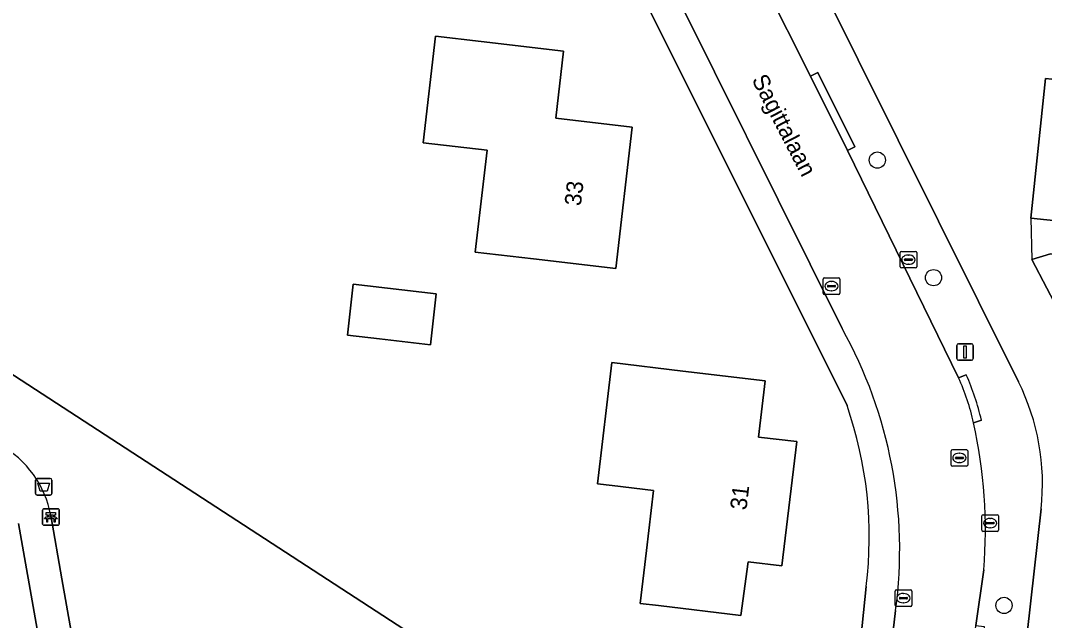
# Model space of a CAD drawing. Extents: x 162396 to 163643, y 386452 to 387406.
# Drawn here: x 163120.8 to 163182.6, y 386641.5 to 386677.7 of the extents above; entities that cross this region are included whole.
import ezdxf

# ---------------------------------------------------------------- set-up
doc = ezdxf.new("R2010")
doc.units = 0
for name, color, linetype in [('IMGEO_Afvalbak', 7, 'Continuous'), ('IMGEO_Bank', 7, 'Continuous'), ('IMGEO_Boom', 7, 'Continuous'), ('IMGEO_Erf', 7, 'Continuous'), ('IMGEO_Groenvoorziening', 7, 'Continuous'), ('IMGEO_Kolk', 7, 'Continuous'), ('IMGEO_Lichtmast', 7, 'Continuous'), ('IMGEO_Openbare_ruimte_label', 7, 'Continuous'), ('IMGEO_Pand', 7, 'Continuous'), ('IMGEO_Pand_nummerreeks', 7, 'Continuous'), ('IMGEO_Pand_overbouw', 7, 'Continuous'), ('IMGEO_Parkeervlak_open', 7, 'Continuous'), ('IMGEO_Rijbaan_lokaal_open', 7, 'Continuous'), ('IMGEO_Rioolput', 7, 'Continuous'), ('IMGEO_Voetpad_halfverhard', 7, 'Continuous'), ('IMGEO_Voetpad_open', 7, 'Continuous')]:
    doc.layers.add(name, color=color, linetype=linetype)

msp = doc.modelspace()

# ---------------------------------------------------------------- linework, layer by layer
at = {"layer": 'IMGEO_Afvalbak'}
for p, q in [((163121.715, 386649.195), (163121.715, 386649.995)), ((163121.715, 386649.995), (163121.715, 386649.195)), ((163121.815, 386650.095), (163122.605, 386650.095)), ((163122.605, 386650.095), (163121.815, 386650.095)), ((163122.705, 386649.995), (163122.705, 386649.195)), ((163122.705, 386649.195), (163122.705, 386649.995)), ((163122.605, 386649.095), (163121.815, 386649.095)), ((163121.815, 386649.095), (163122.605, 386649.095))]:
    msp.add_line(p, q, dxfattribs=at)
msp.add_lwpolyline([(163121.858, 386649.809), (163122.562, 386649.809), (163122.413, 386649.339), (163122.007, 386649.339), (163121.858, 386649.809)], dxfattribs=at)
for centre, start, end in [((163121.815, 386649.995), 90, 180), ((163121.815, 386649.995), 90, 180), ((163122.605, 386649.995), 0, 90), ((163122.605, 386649.995), 360, 90), ((163121.815, 386649.195), 180, 270), ((163121.815, 386649.195), 180, 270), ((163122.605, 386649.195), 270, 0), ((163122.605, 386649.195), 270, 0)]:
    msp.add_arc(centre, 0.1, start, end, dxfattribs=at)
at = {"layer": 'IMGEO_Bank'}
for p, q in [((163122.147, 386647.35), (163122.147, 386648.191)), ((163122.147, 386648.191), (163122.147, 386647.35)), ((163122.222, 386648.275), (163123.063, 386648.275)), ((163123.063, 386648.275), (163122.222, 386648.275)), ((163122.844, 386647.673), (163122.451, 386647.673)), ((163122.456, 386647.781), (163122.456, 386647.887)), ((163122.5, 386647.887), (163122.5, 386647.781)), ((163122.788, 386647.893), (163122.506, 386647.893)), ((163122.506, 386647.775), (163122.788, 386647.775)), ((163122.794, 386647.781), (163122.794, 386647.887)), ((163122.838, 386647.887), (163122.838, 386647.781)), ((163123.147, 386648.2), (163123.147, 386647.359)), ((163123.147, 386647.359), (163123.147, 386648.2)), ((163123.072, 386647.275), (163122.231, 386647.275)), ((163122.231, 386647.275), (163123.072, 386647.275))]:
    msp.add_line(p, q, dxfattribs=at)
for points in [[(163122.394, 386647.673), (163122.252, 386647.673), (163122.364, 386647.775), (163122.45, 386647.775)], [(163122.45, 386647.893), (163122.364, 386647.893), (163122.364, 386648.054), (163122.927, 386648.054), (163122.927, 386647.893), (163122.844, 386647.893)], [(163122.444, 386647.666), (163122.444, 386647.459), (163122.401, 386647.459), (163122.401, 386647.666)], [(163122.844, 386647.775), (163122.927, 386647.775), (163123.039, 386647.673), (163122.9, 386647.673)], [(163122.894, 386647.666), (163122.894, 386647.459), (163122.85, 386647.459), (163122.85, 386647.666)]]:
    msp.add_lwpolyline(points, dxfattribs=at)
for centre, radius, start, end in [((163122.225, 386648.197), 0.0779, 92.4484, 184.28452), ((163122.225, 386648.197), 0.0779, 92.4484, 184.28452), ((163122.394, 386647.666), 0.00671, 2.89567, 87.10433), ((163122.451, 386647.666), 0.00671, 92.89567, 177.10433), ((163122.449, 386647.886), 0.00671, 2.89567, 87.10433), ((163122.449, 386647.782), 0.00671, 272.89567, 357.10433), ((163122.506, 386647.886), 0.00671, 92.89567, 177.10433), ((163122.506, 386647.782), 0.00671, 182.89567, 267.10433), ((163122.788, 386647.886), 0.00671, 2.89567, 87.10433), ((163122.788, 386647.782), 0.00671, 272.89567, 357.10433), ((163122.845, 386647.886), 0.00671, 92.89567, 177.10433), ((163122.845, 386647.782), 0.00671, 182.89567, 267.10433), ((163122.843, 386647.666), 0.00671, 2.89567, 87.10433), ((163122.9, 386647.666), 0.00671, 92.89567, 177.10433), ((163123.069, 386648.197), 0.0779, 2.4484, 94.28452), ((163123.069, 386648.197), 0.0779, 2.4484, 94.28452), ((163122.225, 386647.353), 0.0779, 182.4484, 274.28452), ((163122.225, 386647.353), 0.0779, 182.4484, 274.28452), ((163123.069, 386647.353), 0.0779, 272.4484, 4.28452), ((163123.069, 386647.353), 0.0779, 272.4484, 4.28452)]:
    msp.add_arc(centre, radius, start, end, dxfattribs=at)
at = {"layer": 'IMGEO_Boom'}
for centre in [(163172.473, 386669.276), (163175.859, 386662.194), (163180.111, 386642.448)]:
    msp.add_circle(centre, 0.489, dxfattribs=at)
at = {"layer": 'IMGEO_Erf'}
for points in [[(163143.518, 386725.545), (163145.202, 386724.977), (163147.694, 386726.173), (163150.289, 386727.687), (163169.003, 386738.606), (163168.577, 386734.666), (163147.937, 386722.815), (163159.239, 386699.578), (163180.984, 386655.913)], [(163105.857, 386714.628), (163105.226, 386709.074), (163100.687, 386669.113), (163169.53, 386624.376), (163169.693, 386624.27), (163170.774, 386633.603), (163171.8, 386643.594)], [(163170.644, 386654.483), (163142.845, 386710.112)], [(163182.344, 386648.267), (163179.819, 386625.739)]]:
    msp.add_lwpolyline(points, dxfattribs=at)
for points in [[(163145.825, 386676.741), (163148.587, 386676.421), (163153.553, 386675.846), (163153.085, 386671.801), (163157.687, 386671.268), (163156.701, 386662.753), (163151.735, 386663.328), (163148.228, 386663.734), (163148.939, 386669.874), (163145.082, 386670.32)], [(163187.582, 386673.669), (163191.296, 386673.282), (163191.094, 386671.346), (163193.223, 386671.124), (163195.951, 386665.226), (163193.055, 386665.528), (163192.567, 386660.842), (163186.425, 386661.482), (163186.225, 386659.56), (163183.59, 386659.835), (163181.782, 386663.283), (163182.912, 386663.638), (163184.034, 386663.521), (163184.175, 386664.876), (163184.241, 386665.51), (163181.732, 386665.771), (163182.608, 386674.187)], [(163145.879, 386661.226), (163145.524, 386658.155), (163142.455, 386658.511), (163140.52, 386658.735), (163140.875, 386661.805)], [(163160.75, 386656.568), (163165.715, 386655.979), (163165.313, 386652.588), (163167.611, 386652.315), (163166.723, 386644.823), (163164.676, 386645.066), (163164.234, 386641.849), (163159.269, 386642.436), (163158.176, 386642.565), (163158.554, 386645.761), (163158.982, 386649.375), (163156.49, 386649.67), (163155.605, 386649.775), (163156.47, 386657.075)]]:
    msp.add_lwpolyline(points, close=True, dxfattribs=at)
for centre, radius, start, end in [((163168.724, 386649.788), 13.704, 353.62602, 26.54551), ((163147.96, 386646.569), 24.025, 352.88696, 19.23293)]:
    msp.add_arc(centre, radius, start, end, dxfattribs=at)
at = {"layer": 'IMGEO_Groenvoorziening'}
for points in [[(163122.636, 386647.864), (163123.308, 386644.057), (163125.39, 386632.266), (163140.098, 386623.858), (163141.831, 386620.589), (163140.82, 386618.804), (163158.876, 386606.957), (163165.325, 386616.866), (163168.877, 386622.376), (163169.473, 386623.808), (163169.53, 386624.376), (163100.687, 386669.113)], [(163124.062, 386628.284), (163120.688, 386647.391)]]:
    msp.add_lwpolyline(points, dxfattribs=at)
msp.add_arc((163116.73, 386646.822), 5.997, 10.00888, 61.75615, dxfattribs=at)
at = {"layer": 'IMGEO_Kolk'}
for p, q in [((163173.919, 386663.777), (163174.771, 386663.777)), ((163173.844, 386662.851), (163173.844, 386663.703)), ((163174.103, 386663.271), (163174.103, 386663.283)), ((163174.541, 386663.234), (163174.143, 386663.234)), ((163174.146, 386663.32), (163174.544, 386663.32)), ((163174.332, 386663.557), (163174.357, 386663.557)), ((163174.587, 386663.283), (163174.587, 386663.271)), ((163174.845, 386663.703), (163174.845, 386662.851)), ((163174.771, 386662.777), (163173.919, 386662.777)), ((163174.355, 386662.997), (163174.33, 386662.997)), ((163169.204, 386661.257), (163169.204, 386662.109)), ((163169.279, 386662.183), (163170.131, 386662.183)), ((163169.692, 386661.963), (163169.717, 386661.963)), ((163170.205, 386662.109), (163170.205, 386661.257)), ((163169.463, 386661.677), (163169.463, 386661.689)), ((163169.901, 386661.64), (163169.503, 386661.64)), ((163169.506, 386661.726), (163169.904, 386661.726)), ((163169.715, 386661.403), (163169.69, 386661.403)), ((163169.947, 386661.689), (163169.947, 386661.677)), ((163170.131, 386661.183), (163169.279, 386661.183)), ((163178.775, 386646.983), (163178.775, 386647.835)), ((163178.85, 386647.909), (163179.702, 386647.909)), ((163179.263, 386647.689), (163179.288, 386647.689)), ((163179.776, 386647.835), (163179.776, 386646.983)), ((163179.034, 386647.403), (163179.034, 386647.415)), ((163179.472, 386647.366), (163179.074, 386647.366)), ((163179.077, 386647.452), (163179.475, 386647.452)), ((163179.286, 386647.129), (163179.261, 386647.129)), ((163179.518, 386647.415), (163179.518, 386647.403)), ((163179.702, 386646.909), (163178.85, 386646.909)), ((163173.618, 386643.385), (163174.47, 386643.385)), ((163173.543, 386642.459), (163173.543, 386643.311)), ((163173.802, 386642.879), (163173.802, 386642.891)), ((163174.24, 386642.842), (163173.842, 386642.842)), ((163173.845, 386642.928), (163174.243, 386642.928)), ((163174.031, 386643.165), (163174.056, 386643.165)), ((163174.286, 386642.891), (163174.286, 386642.879)), ((163174.544, 386643.311), (163174.544, 386642.459)), ((163174.47, 386642.385), (163173.618, 386642.385)), ((163174.054, 386642.605), (163174.029, 386642.605))]:
    msp.add_line(p, q, dxfattribs=at)
for points in [[(163173.919, 386663.777), (163174.771, 386663.777)], [(163173.844, 386662.851), (163173.844, 386663.703)], [(163174.845, 386663.703), (163174.845, 386662.851)], [(163174.771, 386662.777), (163173.919, 386662.777)], [(163169.204, 386661.257), (163169.204, 386662.109)], [(163169.279, 386662.183), (163170.131, 386662.183)], [(163170.205, 386662.109), (163170.205, 386661.257)], [(163170.131, 386661.183), (163169.279, 386661.183)], [(163178.775, 386646.983), (163178.775, 386647.835)], [(163178.85, 386647.909), (163179.702, 386647.909)], [(163179.776, 386647.835), (163179.776, 386646.983)], [(163179.702, 386646.909), (163178.85, 386646.909)], [(163173.618, 386643.385), (163174.47, 386643.385)], [(163173.543, 386642.459), (163173.543, 386643.311)], [(163174.544, 386643.311), (163174.544, 386642.459)], [(163174.47, 386642.385), (163173.618, 386642.385)]]:
    msp.add_lwpolyline(points, dxfattribs=at)
for centre, radius, start, end in [((163173.921, 386663.701), 0.0765, 91.55205, 178.44795), ((163173.921, 386663.701), 0.0765, 91.55205, 178.44795), ((163174.769, 386663.701), 0.0765, 1.55205, 88.44795), ((163174.769, 386663.701), 0.0765, 1.55205, 88.44795), ((163174.143, 386663.28), 0.0403, 85.87752, 175.75265), ((163174.14, 386663.27), 0.0366, 178.93798, 274.71019), ((163174.544, 386663.277), 0.043, 264.86636, 352.45326), ((163174.548, 386663.282), 0.0386, 1.73085, 96.63898), ((163173.921, 386662.853), 0.0765, 181.55205, 268.44795), ((163173.921, 386662.853), 0.0765, 181.55205, 268.44795), ((163174.769, 386662.853), 0.0765, 271.55205, 358.44795), ((163174.769, 386662.853), 0.0765, 271.55205, 358.44795), ((163169.281, 386662.107), 0.0765, 91.55205, 178.44795), ((163169.281, 386662.107), 0.0765, 91.55205, 178.44795), ((163170.129, 386662.107), 0.0765, 1.55205, 88.44795), ((163170.129, 386662.107), 0.0765, 1.55205, 88.44795), ((163169.281, 386661.259), 0.0765, 181.55205, 268.44795), ((163169.281, 386661.259), 0.0765, 181.55205, 268.44795), ((163169.503, 386661.686), 0.0403, 85.87752, 175.75265), ((163169.5, 386661.676), 0.0366, 178.93798, 274.71019), ((163169.904, 386661.683), 0.043, 264.86636, 352.45326), ((163169.908, 386661.688), 0.0386, 1.73085, 96.63898), ((163170.129, 386661.259), 0.0765, 271.55205, 358.44795), ((163170.129, 386661.259), 0.0765, 271.55205, 358.44795), ((163178.852, 386647.833), 0.0765, 91.55205, 178.44795), ((163178.852, 386647.833), 0.0765, 91.55205, 178.44795), ((163179.7, 386647.833), 0.0765, 1.55205, 88.44795), ((163179.7, 386647.833), 0.0765, 1.55205, 88.44795), ((163179.074, 386647.412), 0.0403, 85.87752, 175.75265), ((163179.071, 386647.402), 0.0366, 178.93798, 274.71019), ((163179.475, 386647.409), 0.043, 264.86636, 352.45326), ((163179.479, 386647.414), 0.0386, 1.73085, 96.63898), ((163178.852, 386646.985), 0.0765, 181.55205, 268.44795), ((163178.852, 386646.985), 0.0765, 181.55205, 268.44795), ((163179.7, 386646.985), 0.0765, 271.55205, 358.44795), ((163179.7, 386646.985), 0.0765, 271.55205, 358.44795), ((163173.62, 386643.309), 0.0765, 91.55205, 178.44795), ((163173.62, 386643.309), 0.0765, 91.55205, 178.44795), ((163174.468, 386643.309), 0.0765, 1.55205, 88.44795), ((163174.468, 386643.309), 0.0765, 1.55205, 88.44795), ((163173.842, 386642.888), 0.0403, 85.87752, 175.75265), ((163173.839, 386642.878), 0.0366, 178.93798, 274.71019), ((163174.243, 386642.885), 0.043, 264.86636, 352.45326), ((163174.247, 386642.89), 0.0386, 1.73085, 96.63898), ((163173.62, 386642.461), 0.0765, 181.55205, 268.44795), ((163173.62, 386642.461), 0.0765, 181.55205, 268.44795), ((163174.468, 386642.461), 0.0765, 271.55205, 358.44795), ((163174.468, 386642.461), 0.0765, 271.55205, 358.44795)]:
    msp.add_arc(centre, radius, start, end, dxfattribs=at)
for centre, major_axis, ratio, start_param, end_param in [((163174.331, 386663.277), (-0.387, 0.002), 0.722429, 4.712389, 7.853982), ((163174.356, 386663.277), (-0.39, 0.002), 0.717154, 1.570796, 4.712389), ((163169.691, 386661.683), (-0.387, 0.002), 0.722429, 4.712389, 7.853982), ((163169.716, 386661.683), (-0.39, 0.002), 0.717154, 1.570796, 4.712389), ((163179.262, 386647.409), (-0.387, 0.002), 0.722429, 4.712389, 7.853982), ((163179.287, 386647.409), (-0.39, 0.002), 0.717154, 1.570796, 4.712389), ((163174.03, 386642.885), (-0.387, 0.002), 0.722429, 4.712389, 7.853982), ((163174.055, 386642.885), (-0.39, 0.002), 0.717154, 1.570796, 4.712389)]:
    msp.add_ellipse(centre, major_axis=major_axis, ratio=ratio, start_param=start_param, end_param=end_param, dxfattribs=at)
at = {"layer": 'IMGEO_Lichtmast'}
for p, q in [((163177.363, 386658.215), (163178.153, 386658.215)), ((163178.153, 386658.215), (163177.363, 386658.215)), ((163177.263, 386657.315), (163177.263, 386658.115)), ((163177.263, 386658.115), (163177.263, 386657.315)), ((163178.253, 386658.115), (163178.253, 386657.315)), ((163178.253, 386657.315), (163178.253, 386658.115)), ((163178.153, 386657.215), (163177.363, 386657.215)), ((163177.363, 386657.215), (163178.153, 386657.215))]:
    msp.add_line(p, q, dxfattribs=at)
msp.add_lwpolyline([(163177.683, 386658.09), (163177.833, 386658.09), (163177.833, 386657.34), (163177.683, 386657.34), (163177.683, 386658.09)], dxfattribs=at)
for centre, start, end in [((163177.363, 386658.115), 90, 180), ((163177.363, 386658.115), 90, 180), ((163178.153, 386658.115), 0, 90), ((163178.153, 386658.115), 360, 90), ((163177.363, 386657.315), 180, 270), ((163177.363, 386657.315), 180, 270), ((163178.153, 386657.315), 270, 0), ((163178.153, 386657.315), 270, 0)]:
    msp.add_arc(centre, 0.1, start, end, dxfattribs=at)
at = {"layer": 'IMGEO_Pand'}
for points in [[(163148.587, 386676.421), (163145.825, 386676.741), (163145.082, 386670.32), (163148.939, 386669.874), (163148.228, 386663.734), (163151.735, 386663.328), (163156.701, 386662.753), (163157.687, 386671.268), (163153.085, 386671.801), (163153.553, 386675.846)], [(163191.296, 386673.282), (163187.582, 386673.669), (163182.608, 386674.187), (163181.732, 386665.771), (163184.241, 386665.51), (163184.175, 386664.876), (163184.034, 386663.521), (163182.912, 386663.638), (163181.782, 386663.283), (163183.59, 386659.835), (163186.225, 386659.56), (163186.425, 386661.482), (163192.567, 386660.842), (163193.055, 386665.528), (163195.951, 386665.226), (163193.223, 386671.124), (163191.094, 386671.346)], [(163140.52, 386658.735), (163142.455, 386658.511), (163145.524, 386658.155), (163145.879, 386661.226), (163140.875, 386661.805)], [(163164.234, 386641.849), (163164.676, 386645.066), (163166.723, 386644.823), (163167.611, 386652.315), (163165.313, 386652.588), (163165.715, 386655.979), (163160.75, 386656.568), (163156.47, 386657.075), (163155.605, 386649.775), (163156.49, 386649.67), (163158.982, 386649.375), (163158.554, 386645.761), (163158.176, 386642.565), (163159.269, 386642.436)]]:
    msp.add_lwpolyline(points, close=True, dxfattribs=at)
at = {"layer": 'IMGEO_Pand_overbouw'}
msp.add_lwpolyline([(163184.241, 386665.51), (163181.732, 386665.771), (163181.782, 386663.283), (163182.912, 386663.638), (163184.034, 386663.521)], close=True, dxfattribs=at)
at = {"layer": 'IMGEO_Parkeervlak_open'}
for points in [[(163170.35, 386659.122), (163158.79, 386682.361), (163143.039, 386714.124)], [(163142.845, 386710.112), (163170.644, 386654.483)], [(163171.8, 386643.594), (163170.774, 386633.603)], [(163172.178, 386630.119), (163173.572, 386642.147)]]:
    msp.add_lwpolyline(points, dxfattribs=at)
for centre, radius, start, end in [((163146.565, 386645.814), 27.255, 352.26749, 29.22727), ((163147.96, 386646.569), 24.025, 352.88696, 19.23293)]:
    msp.add_arc(centre, radius, start, end, dxfattribs=at)
at = {"layer": 'IMGEO_Rijbaan_lokaal_open'}
for points in [[(163177.369, 386656.162), (163170.677, 386669.85), (163168.446, 386674.337), (163162.859, 386685.444), (163160.001, 386691.151), (163153.617, 386704.068), (163151.289, 386708.591), (163148.797, 386713.522), (163146.679, 386717.903)], [(163141.845, 386716.199), (163143.039, 386714.124), (163158.79, 386682.361), (163170.35, 386659.122)], [(163176.686, 386624.41), (163177.101, 386628.84), (163177.985, 386637.001), (163178.417, 386641.228), (163178.884, 386644.596)], [(163173.572, 386642.147), (163172.178, 386630.119), (163171.636, 386625.172)]]:
    msp.add_lwpolyline(points, dxfattribs=at)
for centre, radius, start, end in [((163146.565, 386645.814), 27.255, 352.26749, 29.22727), ((163164.816, 386650.458), 13.789, 12.50833, 24.43743), ((163149.486, 386647.024), 29.499, 355.27871, 12.57032)]:
    msp.add_arc(centre, radius, start, end, dxfattribs=at)
at = {"layer": 'IMGEO_Rioolput'}
for p, q in [((163176.918, 386650.905), (163176.918, 386651.757)), ((163176.993, 386651.831), (163177.845, 386651.831)), ((163177.22, 386651.374), (163177.618, 386651.374)), ((163177.406, 386651.611), (163177.431, 386651.611)), ((163177.919, 386651.757), (163177.919, 386650.905)), ((163177.845, 386650.831), (163176.993, 386650.831)), ((163177.177, 386651.325), (163177.177, 386651.337)), ((163177.615, 386651.288), (163177.217, 386651.288)), ((163177.429, 386651.051), (163177.404, 386651.051)), ((163177.661, 386651.337), (163177.661, 386651.325))]:
    msp.add_line(p, q, dxfattribs=at)
for points in [[(163176.918, 386650.905), (163176.918, 386651.757)], [(163176.993, 386651.831), (163177.845, 386651.831)], [(163177.919, 386651.757), (163177.919, 386650.905)], [(163177.845, 386650.831), (163176.993, 386650.831)]]:
    msp.add_lwpolyline(points, dxfattribs=at)
for centre, radius, start, end in [((163176.995, 386651.755), 0.0765, 91.55205, 178.44795), ((163176.995, 386651.755), 0.0765, 91.55205, 178.44795), ((163177.217, 386651.334), 0.0403, 85.87752, 175.75265), ((163177.622, 386651.336), 0.0386, 1.73085, 96.63898), ((163177.843, 386651.755), 0.0765, 1.55205, 88.44795), ((163177.843, 386651.755), 0.0765, 1.55205, 88.44795), ((163176.995, 386650.907), 0.0765, 181.55205, 268.44795), ((163176.995, 386650.907), 0.0765, 181.55205, 268.44795), ((163177.214, 386651.324), 0.0366, 178.93798, 274.71019), ((163177.618, 386651.331), 0.043, 264.86636, 352.45326), ((163177.843, 386650.907), 0.0765, 271.55205, 358.44795), ((163177.843, 386650.907), 0.0765, 271.55205, 358.44795)]:
    msp.add_arc(centre, radius, start, end, dxfattribs=at)
for centre, major_axis, ratio, start_param, end_param in [((163177.405, 386651.331), (-0.387, 0.002), 0.722429, 4.712389, 7.853982), ((163177.43, 386651.331), (-0.39, 0.002), 0.717154, 1.570796, 4.712389)]:
    msp.add_ellipse(centre, major_axis=major_axis, ratio=ratio, start_param=start_param, end_param=end_param, dxfattribs=at)
at = {"layer": 'IMGEO_Voetpad_halfverhard'}
for points in [[(163125.392, 386626.283), (163125.748, 386626.054), (163157.847, 386605.38), (163158.876, 386606.957), (163140.82, 386618.804), (163139.688, 386619.547), (163126.666, 386628.092), (163126.652, 386628.101), (163126.531, 386628.191), (163126.418, 386628.291), (163126.314, 386628.4), (163126.221, 386628.518), (163126.139, 386628.645), (163126.068, 386628.778), (163126.01, 386628.917), (163125.964, 386629.06), (163125.931, 386629.207), (163125.594, 386631.113), (163125.39, 386632.266), (163123.308, 386644.057), (163122.636, 386647.864)], [(163120.688, 386647.391), (163124.062, 386628.284)]]:
    msp.add_lwpolyline(points, dxfattribs=at)
msp.add_arc((163116.73, 386646.822), 5.997, 10.00888, 61.75615, dxfattribs=at)
at = {"layer": 'IMGEO_Voetpad_open'}
for points in [[(163180.984, 386655.913), (163159.239, 386699.578), (163147.937, 386722.815)], [(163146.679, 386717.903), (163147.131, 386718.115), (163149.249, 386713.734), (163148.797, 386713.522), (163151.289, 386708.591), (163151.737, 386708.811), (163154.131, 386704.321), (163153.617, 386704.068), (163160.001, 386691.151), (163160.44, 386691.367), (163163.292, 386685.658), (163162.859, 386685.444), (163168.446, 386674.337), (163168.878, 386674.552), (163171.113, 386670.067), (163170.677, 386669.85), (163177.369, 386656.162), (163177.837, 386656.335)], [(163177.837, 386656.335), (163177.369, 386656.162)], [(163178.277, 386653.444), (163178.745, 386653.617)], [(163178.745, 386653.617), (163178.277, 386653.444)], [(163179.819, 386625.739), (163182.344, 386648.267)], [(163178.884, 386644.596), (163178.417, 386641.228), (163178.913, 386641.17), (163178.481, 386636.943), (163177.985, 386637.001), (163177.101, 386628.84), (163176.686, 386624.41), (163177.182, 386624.352)]]:
    msp.add_lwpolyline(points, dxfattribs=at)
msp.add_lwpolyline([(163168.878, 386674.552), (163168.446, 386674.337), (163170.677, 386669.85), (163171.113, 386670.067)], close=True, dxfattribs=at)
for centre, radius, start, end in [((163163.905, 386650.17), 15.235, 13.07628, 23.86949), ((163163.905, 386650.17), 15.235, 13.07628, 23.86949), ((163164.816, 386650.458), 13.789, 12.50833, 24.43743), ((163168.724, 386649.788), 13.704, 353.62602, 26.54551), ((163149.486, 386647.024), 29.499, 355.27871, 12.57032)]:
    msp.add_arc(centre, radius, start, end, dxfattribs=at)

# ---------------------------------------------------------------- texts
at = {"layer": 'IMGEO_Openbare_ruimte_label'}
msp.add_text('Sagittalaan', height=1, rotation=297.43582, dxfattribs=at).set_placement((163164.872, 386674.125))
at = {"layer": 'IMGEO_Pand_nummerreeks'}
for s, rotation, p in [('33', 83.39481, (163154.595, 386666.479)), ('31', 83.24047, (163164.58, 386648.157))]:
    msp.add_text(s, height=1, rotation=rotation, dxfattribs=at).set_placement(p)

doc.saveas('drawing.dxf')
